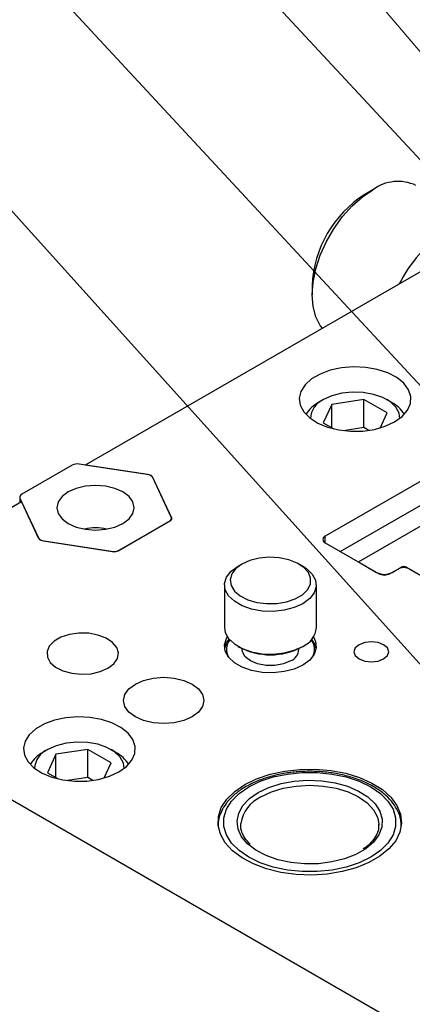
# Model space of a CAD drawing. Header units: inches. Extents: x 1802 to 2468, y -208 to -72.
# Tile 384 of 595: x 2120.18 to 2122.32, y -108.34 to -102.97. Entities that reach past the tile are written whole.
import ezdxf

# ---------------------------------------------------------------- set-up
doc = ezdxf.new("R2010")
doc.units = ezdxf.units.IN
doc.header["$LTSCALE"] = 0.5
doc.header["$MEASUREMENT"] = 0
for name, color, linetype in [('DIE-M-S', 8, 'Continuous'), ('DIE-M-S2', 1, 'Continuous'), ('DIE-M-S3', 8, 'Continuous'), ('SID-M-S', 105, 'Continuous'), ('SVD-M-S', 8, 'Continuous')]:
    doc.layers.add(name, color=color, linetype=linetype)

msp = doc.modelspace()

# ---------------------------------------------------------------- linework, layer by layer
at = {"layer": 'DIE-M-S', "linetype": 'Continuous', "lineweight": 25}
for p, q in [((2122.63384, -104.19111), (2120.54133, -105.39909)), ((2121.93836, -104.86944), (2121.87656, -104.88255)), ((2122.0036, -104.86431), (2121.93836, -104.86944)), ((2122.06923, -104.86739), (2122.0036, -104.86431)), ((2122.13217, -104.87855), (2122.06923, -104.86739)), ((2121.82108, -104.90302), (2121.77452, -104.9299)), ((2121.87656, -104.88255), (2121.82108, -104.90302)), ((2122.18949, -104.89726), (2122.13217, -104.87855)), ((2122.2385, -104.92264), (2122.18949, -104.89726)), ((2122.27692, -104.95351), (2122.2385, -104.92264)), ((2121.73906, -104.96192), (2121.71635, -104.9976)), ((2121.77452, -104.9299), (2121.73906, -104.96192)), ((2123.30623, -104.94592), (2121.84884, -105.78726)), ((2122.30294, -104.98843), (2122.27692, -104.95351)), ((2121.71635, -104.9976), (2121.70746, -105.03527)), ((2122.31534, -105.02576), (2122.30294, -104.98843)), ((2122.31356, -105.06376), (2122.31534, -105.02576)), ((2121.70746, -105.03527), (2121.7128, -105.07315)), ((2121.7128, -105.07315), (2121.73213, -105.10949)), ((2122.29767, -105.10064), (2122.31356, -105.06376)), ((2121.73213, -105.10949), (2121.76454, -105.14258)), ((2122.22716, -105.16432), (2122.26842, -105.1347)), ((2122.26842, -105.1347), (2122.29767, -105.10064)), ((2121.76454, -105.14258), (2121.80851, -105.17087)), ((2121.80851, -105.17087), (2121.86199, -105.19305)), ((2122.11685, -105.20503), (2122.17584, -105.18814)), ((2122.17584, -105.18814), (2122.22716, -105.16432)), ((2121.86199, -105.19305), (2121.92247, -105.20807)), ((2121.92247, -105.20807), (2121.98714, -105.21523)), ((2121.98714, -105.21523), (2122.05296, -105.2142)), ((2122.05296, -105.2142), (2122.11685, -105.20503)), ((2120.88988, -105.45301), (2120.54133, -105.39909)), ((2120.88988, -105.45361), (2120.88988, -105.45301)), ((2121.01216, -105.68857), (2120.90756, -105.46321)), ((2120.90756, -105.46444), (2120.90756, -105.46321)), ((2121.93055, -105.87073), (2122.57807, -105.49693)), ((2122.02953, -105.92787), (2122.75105, -105.51134)), ((2120.19432, -105.59942), (2118.75916, -106.42792)), ((2120.19432, -105.59942), (2120.28771, -105.80063)), ((2120.71991, -105.86749), (2121.00569, -105.70251)), ((2121.01216, -105.69604), (2121.01216, -105.68857)), ((2120.30539, -105.81084), (2120.69577, -105.87122)), ((2121.84884, -105.82356), (2121.84884, -105.78726)), ((2121.84884, -105.82356), (2122.1395, -105.99136)), ((2122.02953, -105.92787), (2122.12852, -105.98502)), ((2122.20239, -105.99136), (2122.24557, -105.96643)), ((2122.21337, -105.98502), (2122.26287, -105.95644)), ((2122.26287, -105.95644), (2122.26287, -105.96025)), ((2122.29116, -105.95644), (2122.59521, -106.13197)), ((2122.29116, -105.95644), (2122.29116, -105.96025)), ((2122.30846, -105.96643), (2122.80734, -106.25443)), ((2120.50698, -106.31594), (2120.45539, -106.3232)), ((2120.56006, -106.31699), (2120.50698, -106.31594)), ((2120.61067, -106.32626), (2120.56006, -106.31699)), ((2120.37155, -106.3599), (2120.34552, -106.38662)), ((2120.4091, -106.33822), (2120.37155, -106.3599)), ((2120.45539, -106.3232), (2120.4091, -106.33822)), ((2120.65508, -106.34307), (2120.61067, -106.32626)), ((2120.68998, -106.36618), (2120.65508, -106.34307)), ((2120.71279, -106.39387), (2120.68998, -106.36618)), ((2121.30092, -106.37941), (2121.31178, -106.34518)), ((2121.31178, -106.34518), (2121.31661, -106.33709)), ((2121.78431, -106.33709), (2121.79637, -106.36211)), ((2121.79637, -106.36211), (2121.80001, -106.39683)), ((2122.06398, -106.36718), (2122.03324, -106.37904)), ((2122.10024, -106.36302), (2122.06398, -106.36718)), ((2122.1365, -106.36718), (2122.10024, -106.36302)), ((2122.16724, -106.37904), (2122.1365, -106.36718)), ((2120.34552, -106.38662), (2120.33295, -106.41641)), ((2120.33295, -106.41641), (2120.33476, -106.44705)), ((2120.72181, -106.42408), (2120.71279, -106.39387)), ((2120.71638, -106.45457), (2120.72181, -106.42408)), ((2121.30456, -106.41414), (2121.30092, -106.37941)), ((2121.32249, -106.44735), (2121.30456, -106.41414)), ((2121.80001, -106.39683), (2121.78914, -106.43106)), ((2122.0127, -106.39678), (2122.00549, -106.41772)), ((2122.00549, -106.41772), (2122.0127, -106.43865)), ((2122.03324, -106.37904), (2122.0127, -106.39678)), ((2122.18778, -106.39678), (2122.16724, -106.37904)), ((2122.19499, -106.41772), (2122.18778, -106.39678)), ((2122.18778, -106.43865), (2122.19499, -106.41772)), ((2118.75916, -106.42792), (2129.01221, -112.34688)), ((2120.33476, -106.44705), (2120.35083, -106.47627)), ((2120.35083, -106.47627), (2120.37995, -106.5019)), ((2120.6969, -106.48309), (2120.71638, -106.45457)), ((2121.35367, -106.47713), (2121.32249, -106.44735)), ((2121.39628, -106.50173), (2121.35367, -106.47713)), ((2121.76441, -106.46278), (2121.72724, -106.49017)), ((2121.78914, -106.43106), (2121.76441, -106.46278)), ((2122.0127, -106.43865), (2122.03324, -106.45639)), ((2122.03324, -106.45639), (2122.06398, -106.46825)), ((2122.06398, -106.46825), (2122.10024, -106.47241)), ((2122.10024, -106.47241), (2122.1365, -106.46825)), ((2122.1365, -106.46825), (2122.16724, -106.45639)), ((2122.16724, -106.45639), (2122.18778, -106.43865)), ((2120.37995, -106.5019), (2120.41998, -106.52205)), ((2120.41998, -106.52205), (2120.46793, -106.53522)), ((2120.57309, -106.53729), (2120.6225, -106.52604)), ((2120.6225, -106.52604), (2120.66481, -106.50752)), ((2120.66481, -106.50752), (2120.6969, -106.48309)), ((2121.44786, -106.51973), (2121.39628, -106.50173)), ((2121.5054, -106.53008), (2121.44786, -106.51973)), ((2121.56556, -106.53218), (2121.5054, -106.53008)), ((2121.62484, -106.52591), (2121.56556, -106.53218)), ((2121.6798, -106.51163), (2121.62484, -106.52591)), ((2121.72724, -106.49017), (2121.6798, -106.51163)), ((2120.46793, -106.53522), (2120.52027, -106.54043)), ((2120.52027, -106.54043), (2120.57309, -106.53729)), ((2120.81419, -106.59375), (2120.85949, -106.57368)), ((2120.85949, -106.57368), (2120.91225, -106.56107)), ((2120.91225, -106.56107), (2120.96887, -106.55677)), ((2120.96887, -106.55677), (2121.02548, -106.56107)), ((2121.02548, -106.56107), (2121.07824, -106.57368)), ((2121.07824, -106.57368), (2121.12355, -106.59375)), ((2120.75757, -106.65036), (2120.77942, -106.61991)), ((2120.77942, -106.61991), (2120.81419, -106.59375)), ((2121.12355, -106.59375), (2121.15831, -106.61991)), ((2121.15831, -106.61991), (2121.18016, -106.65036)), ((2120.75012, -106.68305), (2120.75757, -106.65036)), ((2120.75757, -106.71573), (2120.75012, -106.68305)), ((2121.18016, -106.65036), (2121.18762, -106.68305)), ((2121.18762, -106.68305), (2121.18016, -106.71573)), ((2120.77942, -106.74619), (2120.75757, -106.71573)), ((2120.81419, -106.77234), (2120.77942, -106.74619)), ((2121.15831, -106.74619), (2121.12355, -106.77234)), ((2121.18016, -106.71573), (2121.15831, -106.74619)), ((2120.37395, -106.7909), (2120.31847, -106.81137)), ((2120.43576, -106.77779), (2120.37395, -106.7909)), ((2120.501, -106.77266), (2120.43576, -106.77779)), ((2120.56663, -106.77575), (2120.501, -106.77266)), ((2120.62957, -106.7869), (2120.56663, -106.77575)), ((2120.68689, -106.80561), (2120.62957, -106.7869)), ((2120.85949, -106.79241), (2120.81419, -106.77234)), ((2120.91225, -106.80503), (2120.85949, -106.79241)), ((2121.07824, -106.79241), (2121.02548, -106.80503)), ((2121.12355, -106.77234), (2121.07824, -106.79241)), ((2120.27192, -106.83825), (2120.23645, -106.87028)), ((2120.31847, -106.81137), (2120.27192, -106.83825)), ((2120.7359, -106.83099), (2120.68689, -106.80561)), ((2120.77432, -106.86187), (2120.7359, -106.83099)), ((2120.96887, -106.80933), (2120.91225, -106.80503)), ((2121.02548, -106.80503), (2120.96887, -106.80933)), ((2120.21375, -106.90596), (2120.20486, -106.94362)), ((2120.23645, -106.87028), (2120.21375, -106.90596)), ((2120.80033, -106.89678), (2120.77432, -106.86187)), ((2120.81274, -106.93411), (2120.80033, -106.89678)), ((2120.20486, -106.94362), (2120.2102, -106.98151)), ((2120.81096, -106.97211), (2120.81274, -106.93411)), ((2120.2102, -106.98151), (2120.22953, -107.01784)), ((2120.22953, -107.01784), (2120.26194, -107.05093)), ((2120.76581, -107.04305), (2120.79507, -107.009)), ((2120.79507, -107.009), (2120.81096, -106.97211)), ((2120.26194, -107.05093), (2120.30591, -107.07923)), ((2120.72456, -107.07268), (2120.76581, -107.04305)), ((2121.54853, -107.08563), (2121.62797, -107.06832)), ((2121.62797, -107.06832), (2121.71133, -107.05902)), ((2121.71133, -107.05902), (2121.79622, -107.05797)), ((2121.79622, -107.05797), (2121.88019, -107.06523)), ((2121.88019, -107.06523), (2121.96083, -107.08058)), ((2120.30591, -107.07923), (2120.35938, -107.1014)), ((2120.35938, -107.1014), (2120.41987, -107.11642)), ((2120.41987, -107.11642), (2120.48453, -107.12358)), ((2120.48453, -107.12358), (2120.55035, -107.12256)), ((2120.55035, -107.12256), (2120.61425, -107.11338)), ((2120.61425, -107.11338), (2120.67324, -107.09649)), ((2120.67324, -107.09649), (2120.72456, -107.07268)), ((2121.41038, -107.14203), (2121.4753, -107.11044)), ((2121.4753, -107.11044), (2121.54853, -107.08563)), ((2121.96083, -107.08058), (2122.03582, -107.10357)), ((2122.03582, -107.10357), (2122.103, -107.13354)), ((2121.35565, -107.17951), (2121.41038, -107.14203)), ((2122.103, -107.13354), (2122.16043, -107.16964)), ((2122.16043, -107.16964), (2122.20648, -107.21083)), ((2121.2827, -107.26764), (2121.31268, -107.22178)), ((2121.31268, -107.22178), (2121.35565, -107.17951)), ((2122.20648, -107.21083), (2122.2398, -107.25591)), ((2121.26658, -107.31576), (2121.2827, -107.26764)), ((2122.2398, -107.25591), (2122.25945, -107.3036)), ((2121.26478, -107.36477), (2121.26658, -107.31576)), ((2122.25945, -107.3036), (2122.26485, -107.35251)), ((2121.27735, -107.41325), (2121.26478, -107.36477)), ((2122.26485, -107.35251), (2122.25585, -107.40125)), ((2121.30393, -107.4598), (2121.27735, -107.41325)), ((2122.25585, -107.40125), (2122.23272, -107.44842)), ((2121.34375, -107.50309), (2121.30393, -107.4598)), ((2122.19611, -107.49264), (2122.14708, -107.53266)), ((2122.23272, -107.44842), (2122.19611, -107.49264)), ((2121.39568, -107.54187), (2121.34375, -107.50309)), ((2121.45821, -107.57503), (2121.39568, -107.54187)), ((2122.14708, -107.53266), (2122.08704, -107.56732)), ((2121.52955, -107.60161), (2121.45821, -107.57503)), ((2121.60765, -107.62084), (2121.52955, -107.60161)), ((2122.01772, -107.59562), (2121.94111, -107.61676)), ((2122.08704, -107.56732), (2122.01772, -107.59562)), ((2121.69025, -107.63219), (2121.60765, -107.62084)), ((2121.77499, -107.6353), (2121.69025, -107.63219)), ((2121.85942, -107.63011), (2121.77499, -107.6353)), ((2121.94111, -107.61676), (2121.85942, -107.63011))]:
    msp.add_line(p, q, dxfattribs=at)
for centre, radius, start, end in [((2120.88851, -105.47579), 0.02282, 33.43888, 86.5665), ((2121.00179, -105.69223), 0.01099, 290.74208, 19.461), ((2120.30676, -105.78806), 0.02282, 213.43888, 266.5665), ((2121.85573, -105.80541), 0.01942, 110.78342, 249.21658), ((2120.70228, -105.8334), 0.03838, 260.2289, 297.35717), ((2122.17095, -105.90314), 0.09222, 242.60967, 297.39033), ((2122.17095, -105.93067), 0.06835, 242.60967, 297.39033), ((2122.27701, -106.02712), 0.06835, 62.60967, 117.39033), ((2122.27701, -105.98374), 0.03074, 62.60967, 117.39033)]:
    msp.add_arc(centre, radius, start, end, dxfattribs=at)
at = {"layer": 'DIE-M-S2', "linetype": 'Continuous', "lineweight": 25}
for p, q in [((2120.46923, -105.39989), (2120.19571, -105.5578)), ((2120.88151, -105.45171), (2120.50787, -105.39392)), ((2120.54302, -105.51427), (2120.49214, -105.52643)), ((2120.59764, -105.51011), (2120.54302, -105.51427)), ((2120.65225, -105.51427), (2120.59764, -105.51011)), ((2120.70314, -105.52643), (2120.65225, -105.51427)), ((2121.00992, -105.68374), (2120.9098, -105.46804)), ((2120.44844, -105.54579), (2120.4149, -105.57102)), ((2120.49214, -105.52643), (2120.44844, -105.54579)), ((2120.74684, -105.54579), (2120.70314, -105.52643)), ((2120.78037, -105.57102), (2120.74684, -105.54579)), ((2120.18535, -105.5801), (2120.28547, -105.7958)), ((2120.18535, -105.5801), (2120.18535, -105.60459)), ((2120.39383, -105.6004), (2120.38664, -105.63192)), ((2120.4149, -105.57102), (2120.39383, -105.6004)), ((2120.80145, -105.6004), (2120.78037, -105.57102)), ((2120.80864, -105.63192), (2120.80145, -105.6004)), ((2120.38664, -105.63192), (2120.39383, -105.66345)), ((2120.39383, -105.66345), (2120.4149, -105.69283)), ((2120.78037, -105.69283), (2120.80145, -105.66345)), ((2120.80145, -105.66345), (2120.80864, -105.63192)), ((2120.4149, -105.69283), (2120.44844, -105.71805)), ((2120.44844, -105.71805), (2120.49214, -105.73741)), ((2120.70314, -105.73741), (2120.74684, -105.71805)), ((2120.72604, -105.86395), (2120.99956, -105.70605)), ((2120.74684, -105.71805), (2120.78037, -105.69283)), ((2121.01128, -105.69758), (2121.01128, -105.68972)), ((2120.49214, -105.73741), (2120.54302, -105.74958)), ((2120.54302, -105.74958), (2120.59764, -105.75373)), ((2120.59764, -105.75373), (2120.65225, -105.74958)), ((2120.65225, -105.74958), (2120.70314, -105.73741)), ((2120.31376, -105.81213), (2120.6874, -105.86993))]:
    msp.add_line(p, q, dxfattribs=at)
for centre, radius, start, end in [((2120.49745, -105.45443), 0.0614, 80.2289, 117.35717), ((2120.87933, -105.48816), 0.03652, 33.43888, 86.5665), ((2120.20194, -105.57424), 0.01759, 110.74208, 199.461), ((2120.99334, -105.6896), 0.01759, 290.74208, 19.461), ((2120.31594, -105.77568), 0.03652, 213.43888, 266.5665), ((2120.69782, -105.80942), 0.0614, 260.2289, 297.35717)]:
    msp.add_arc(centre, radius, start, end, dxfattribs=at)
at = {"layer": 'DIE-M-S3', "linetype": 'Continuous', "lineweight": 25}
for p, q in [((2121.3949, -105.93904), (2121.3611, -105.96419)), ((2121.39487, -105.93905), (2121.37366, -105.9513)), ((2121.43847, -105.91953), (2121.3949, -105.93904)), ((2121.48908, -105.90688), (2121.43847, -105.91953)), ((2121.54355, -105.9019), (2121.48908, -105.90688)), ((2121.59845, -105.9049), (2121.54355, -105.9019)), ((2121.65034, -105.91568), (2121.59845, -105.9049)), ((2121.69595, -105.93358), (2121.65034, -105.91568)), ((2121.73242, -105.95746), (2121.69595, -105.93358)), ((2121.72727, -105.9513), (2121.70605, -105.93905)), ((2121.31178, -106.0104), (2121.33652, -105.97868)), ((2121.3392, -105.99341), (2121.33057, -106.02485)), ((2121.33652, -105.97868), (2121.37369, -105.95129)), ((2121.3611, -105.96419), (2121.3392, -105.99341)), ((2121.37369, -105.95129), (2121.37369, -105.95129)), ((2121.72727, -105.9513), (2121.74726, -105.96433)), ((2121.75746, -105.98582), (2121.73242, -105.95746)), ((2121.74726, -105.96433), (2121.77844, -105.99411)), ((2121.76949, -106.01689), (2121.75746, -105.98582)), ((2121.77844, -105.99411), (2121.79637, -106.02732)), ((2121.30092, -106.04462), (2121.31178, -106.0104)), ((2121.30456, -106.07935), (2121.30092, -106.04462)), ((2121.33057, -106.02485), (2121.33576, -106.05655)), ((2121.75237, -106.07928), (2121.76775, -106.04871)), ((2121.76775, -106.04871), (2121.76949, -106.01689)), ((2121.79637, -106.02732), (2121.80001, -106.06205)), ((2121.30046, -106.05334), (2121.30046, -106.28605)), ((2121.32249, -106.11257), (2121.30456, -106.07935)), ((2121.33576, -106.05655), (2121.35444, -106.0865)), ((2121.35444, -106.0865), (2121.38544, -106.11283)), ((2121.7243, -106.10668), (2121.75237, -106.07928)), ((2121.78914, -106.09627), (2121.76441, -106.128)), ((2121.80001, -106.06205), (2121.78914, -106.09627)), ((2121.80046, -106.28605), (2121.80046, -106.05334)), ((2121.35367, -106.14234), (2121.32249, -106.11257)), ((2121.39628, -106.16695), (2121.35367, -106.14234)), ((2121.38544, -106.11283), (2121.4268, -106.13388)), ((2121.4268, -106.13388), (2121.47594, -106.14834)), ((2121.47594, -106.14834), (2121.52976, -106.15528)), ((2121.52976, -106.15528), (2121.58488, -106.15428)), ((2121.58488, -106.15428), (2121.63783, -106.1454)), ((2121.63783, -106.1454), (2121.6853, -106.12919)), ((2121.72724, -106.15539), (2121.6798, -106.17685)), ((2121.6853, -106.12919), (2121.7243, -106.10668)), ((2121.76441, -106.128), (2121.72724, -106.15539)), ((2121.44786, -106.18495), (2121.39628, -106.16695)), ((2121.5054, -106.1953), (2121.44786, -106.18495)), ((2121.56556, -106.1974), (2121.5054, -106.1953)), ((2121.62484, -106.19113), (2121.56556, -106.1974)), ((2121.6798, -106.17685), (2121.62484, -106.19113)), ((2121.30046, -106.28605), (2121.30456, -106.31207)), ((2121.30456, -106.31207), (2121.32249, -106.34528)), ((2121.30136, -106.40037), (2121.31178, -106.36968)), ((2121.31178, -106.36968), (2121.32578, -106.34933)), ((2121.32249, -106.34528), (2121.35367, -106.37506)), ((2121.35367, -106.37506), (2121.39628, -106.39966)), ((2121.37366, -106.38809), (2121.38073, -106.39217)), ((2121.39546, -106.4), (2121.39546, -106.40445)), ((2121.39737, -106.41845), (2121.39546, -106.40445)), ((2121.39628, -106.39966), (2121.44786, -106.41766)), ((2121.41236, -106.44507), (2121.39737, -106.41845)), ((2121.44786, -106.41766), (2121.5054, -106.42801)), ((2121.56556, -106.43011), (2121.62484, -106.42384)), ((2121.62484, -106.42384), (2121.6798, -106.40956)), ((2121.6798, -106.40956), (2121.72724, -106.3881)), ((2121.70546, -106.40445), (2121.70546, -106.4)), ((2121.7202, -106.39217), (2121.72727, -106.38809)), ((2121.44086, -106.46772), (2121.41236, -106.44507)), ((2121.48009, -106.48418), (2121.44086, -106.46772)), ((2121.5054, -106.42801), (2121.56556, -106.43011)), ((2121.66006, -106.46772), (2121.62083, -106.48418)), ((2121.52621, -106.49283), (2121.48009, -106.48418)), ((2121.57471, -106.49283), (2121.52621, -106.49283)), ((2121.62083, -106.48418), (2121.57471, -106.49283))]:
    msp.add_line(p, q, dxfattribs=at)
for centre, radius, start, end in [((2121.6796, -106.27663), 0.12123, 293.13813, 355.54173), ((2121.39728, -106.40425), 0.08651, 142.96533, 209.06455), ((2121.70402, -106.40423), 0.08619, 330.7972, 37.17291), ((2121.69651, -106.41831), 0.1046, 9.87508, 41.2541), ((2121.55046, -106.07031), 0.36387, 242.19469, 297.79993), ((2121.63042, -106.39853), 0.07527, 293.19076, 355.4891)]:
    msp.add_arc(centre, radius, start, end, dxfattribs=at)
at = {"layer": 'SID-M-S', "linetype": 'Continuous', "lineweight": 0}
for p, q in [((2123.2138, -107.42943), (2112.64652, -95.68747)), ((2122.74124, -105.37145), (2113.7807, -95.68565)), ((2123.56032, -105.02412), (2114.9037, -95.68552)), ((2123.47307, -104.44661), (2116.02495, -95.69109))]:
    msp.add_line(p, q, dxfattribs=at)
at = {"layer": 'SVD-M-S', "linetype": 'Continuous', "lineweight": 25}
for p, q in [((2122.05152, -103.93676), (2122.10908, -103.89772)), ((2122.10902, -103.89775), (2122.06484, -103.92327)), ((2121.99571, -103.98625), (2122.05152, -103.93676)), ((2121.94335, -104.04467), (2121.99571, -103.98625)), ((2121.89602, -104.11026), (2121.94335, -104.04467)), ((2121.85517, -104.18103), (2121.89602, -104.11026)), ((2121.82203, -104.25481), (2121.85517, -104.18103)), ((2121.79761, -104.32937), (2121.82203, -104.25481)), ((2121.78266, -104.40245), (2121.79761, -104.32937)), ((2121.77762, -104.47182), (2121.78266, -104.40245)), ((2121.77762, -104.4208), (2121.77762, -104.47182)), ((2121.78266, -104.53538), (2121.77762, -104.47182)), ((2121.79761, -104.59119), (2121.78266, -104.53538)), ((2121.82203, -104.63756), (2121.79761, -104.59119)), ((2121.83402, -104.65284), (2121.82203, -104.63756)), ((2121.88575, -105.02167), (2121.83949, -105.04259)), ((2121.93933, -105.00775), (2121.88575, -105.02167)), ((2121.99713, -105.00164), (2121.93933, -105.00775)), ((2122.05579, -105.00369), (2121.99713, -105.00164)), ((2122.11189, -105.01378), (2122.05579, -105.00369)), ((2122.16217, -105.03133), (2122.11189, -105.01378)), ((2122.20373, -105.05531), (2122.16217, -105.03133)), ((2121.83946, -105.04261), (2121.81294, -105.05793)), ((2121.88448, -105.06856), (2121.83785, -105.16901)), ((2122.05847, -105.04165), (2121.88448, -105.06856)), ((2121.88448, -105.19592), (2121.88448, -105.06856)), ((2122.18584, -105.11518), (2122.05847, -105.04165)), ((2122.05847, -105.19475), (2122.05847, -105.04165)), ((2122.21076, -105.05793), (2122.18423, -105.04261)), ((2122.23412, -105.08434), (2122.20373, -105.05531)), ((2122.25161, -105.11673), (2122.23412, -105.08434)), ((2122.14771, -105.19734), (2122.18584, -105.11518)), ((2122.25553, -105.14543), (2122.25161, -105.11673)), ((2121.83785, -105.16901), (2121.89605, -105.2026)), ((2122.05847, -105.19475), (2121.94777, -105.21187)), ((2122.08583, -105.21054), (2122.05847, -105.19475)), ((2120.49453, -106.90999), (2120.43673, -106.91611)), ((2120.55318, -106.91204), (2120.49453, -106.90999)), ((2120.33686, -106.95096), (2120.31034, -106.96628)), ((2120.38315, -106.93003), (2120.33689, -106.95095)), ((2120.55587, -106.95), (2120.38187, -106.97692)), ((2120.43673, -106.91611), (2120.38315, -106.93003)), ((2120.60929, -106.92213), (2120.55318, -106.91204)), ((2120.68324, -107.02353), (2120.55587, -106.95)), ((2120.55587, -107.1031), (2120.55587, -106.95)), ((2120.65957, -106.93968), (2120.60929, -106.92213)), ((2120.70112, -106.96367), (2120.65957, -106.93968)), ((2120.70815, -106.96628), (2120.68163, -106.95096)), ((2120.73152, -106.9927), (2120.70112, -106.96367)), ((2120.38187, -106.97692), (2120.33525, -107.07736)), ((2120.38187, -107.10428), (2120.38187, -106.97692)), ((2120.749, -107.02508), (2120.73152, -106.9927)), ((2120.64511, -107.1057), (2120.68324, -107.02353)), ((2120.75293, -107.05379), (2120.749, -107.02508)), ((2120.33525, -107.07736), (2120.39344, -107.11096)), ((2120.55587, -107.1031), (2120.44517, -107.12023)), ((2120.58323, -107.1189), (2120.55587, -107.1031)), ((2121.43202, -107.15452), (2121.49478, -107.12412)), ((2121.49478, -107.12412), (2121.56573, -107.10048)), ((2121.56573, -107.10048), (2121.64272, -107.0843)), ((2121.60848, -107.13623), (2121.68019, -107.123)), ((2121.64272, -107.0843), (2121.7234, -107.07609)), ((2121.68019, -107.123), (2121.75494, -107.11784)), ((2121.7234, -107.07609), (2121.80532, -107.07609)), ((2121.75494, -107.11784), (2121.83003, -107.12094)), ((2121.80532, -107.07609), (2121.88601, -107.0843)), ((2121.83003, -107.12094), (2121.90275, -107.13219)), ((2121.88601, -107.0843), (2121.96299, -107.10048)), ((2121.96299, -107.10048), (2122.03394, -107.12412)), ((2122.03394, -107.12412), (2122.0967, -107.15452)), ((2121.37936, -107.19075), (2121.43202, -107.15452)), ((2121.48435, -107.18473), (2121.5424, -107.15706)), ((2121.5424, -107.15706), (2121.60848, -107.13623)), ((2121.55547, -107.18223), (2121.62047, -107.16217)), ((2121.62047, -107.16217), (2121.69101, -107.14982)), ((2121.69101, -107.14982), (2121.76436, -107.14565)), ((2121.76436, -107.14565), (2121.83772, -107.14982)), ((2121.83772, -107.14982), (2121.90825, -107.16217)), ((2121.90275, -107.13219), (2121.97047, -107.15118)), ((2121.90825, -107.16217), (2121.97326, -107.18223)), ((2121.97047, -107.15118), (2122.03074, -107.17722)), ((2122.03074, -107.17722), (2122.08138, -107.20938)), ((2122.0967, -107.15452), (2122.14936, -107.19075)), ((2121.31038, -107.27616), (2121.3384, -107.23171)), ((2121.3384, -107.23171), (2121.37936, -107.19075)), ((2121.40033, -107.25639), (2121.43641, -107.21824)), ((2121.43641, -107.21824), (2121.48435, -107.18473)), ((2121.49849, -107.20923), (2121.55547, -107.18223)), ((2121.97326, -107.18223), (2122.03023, -107.20923)), ((2122.03023, -107.20923), (2122.07699, -107.24212)), ((2122.08138, -107.20938), (2122.12056, -107.24649)), ((2122.14936, -107.19075), (2122.19033, -107.23171)), ((2122.19033, -107.23171), (2122.21835, -107.27616)), ((2121.29615, -107.32273), (2121.31038, -107.27616)), ((2121.37741, -107.29779), (2121.40033, -107.25639)), ((2122.07699, -107.24212), (2122.11174, -107.27964)), ((2122.11174, -107.27964), (2122.13314, -107.32036)), ((2122.12056, -107.24649), (2122.14687, -107.28721)), ((2122.21835, -107.27616), (2122.23257, -107.32273)), ((2121.29615, -107.37003), (2121.29615, -107.32273)), ((2121.36847, -107.34094), (2121.37741, -107.29779)), ((2122.13314, -107.32036), (2122.14021, -107.35658)), ((2122.14687, -107.28721), (2122.15935, -107.33007)), ((2122.15935, -107.33007), (2122.15756, -107.37352)), ((2122.23257, -107.32273), (2122.23257, -107.37003)), ((2121.31038, -107.4166), (2121.29615, -107.37003)), ((2121.37384, -107.38429), (2121.36847, -107.34094)), ((2121.39333, -107.42627), (2121.37384, -107.38429)), ((2121.38836, -107.36271), (2121.38863, -107.35448)), ((2122.14021, -107.35658), (2122.14036, -107.36271)), ((2122.15756, -107.37352), (2122.14156, -107.41599)), ((2122.23257, -107.37003), (2122.21835, -107.4166)), ((2121.3384, -107.46105), (2121.31038, -107.4166)), ((2121.42532, -107.4645), (2121.39333, -107.42627)), ((2122.14156, -107.41599), (2122.11192, -107.45594)), ((2122.21835, -107.4166), (2122.19033, -107.46105)), ((2121.37936, -107.50201), (2121.3384, -107.46105)), ((2121.42622, -107.46536), (2121.42532, -107.4645)), ((2121.47134, -107.50015), (2121.42622, -107.46536)), ((2121.52705, -107.52939), (2121.47134, -107.50015)), ((2122.06592, -107.49455), (2122.01649, -107.52266)), ((2122.06973, -107.49193), (2122.06592, -107.49455)), ((2122.11192, -107.45594), (2122.06973, -107.49193)), ((2122.19033, -107.46105), (2122.14936, -107.50201)), ((2121.43202, -107.53824), (2121.37936, -107.50201)), ((2121.49478, -107.56864), (2121.43202, -107.53824)), ((2121.59133, -107.55201), (2121.52705, -107.52939)), ((2121.66187, -107.5672), (2121.59133, -107.55201)), ((2121.95414, -107.54702), (2121.88494, -107.56413)), ((2122.01649, -107.52266), (2121.95414, -107.54702)), ((2122.0967, -107.53824), (2122.03394, -107.56864)), ((2122.14936, -107.50201), (2122.0967, -107.53824)), ((2121.56573, -107.59228), (2121.49478, -107.56864)), ((2121.64272, -107.60846), (2121.56573, -107.59228)), ((2121.7234, -107.61667), (2121.64272, -107.60846)), ((2121.73611, -107.5744), (2121.66187, -107.5672)), ((2121.81137, -107.57337), (2121.73611, -107.5744)), ((2121.88601, -107.60846), (2121.80532, -107.61667)), ((2121.88494, -107.56413), (2121.81137, -107.57337)), ((2121.96299, -107.59228), (2121.88601, -107.60846)), ((2122.03394, -107.56864), (2121.96299, -107.59228)), ((2121.80532, -107.61667), (2121.7234, -107.61667))]:
    msp.add_line(p, q, dxfattribs=at)
for centre, radius, start, end in [((2122.24566, -104.08211), 0.22946, 64.78089, 126.52957), ((2122.39721, -104.44682), 0.62014, 122.40474, 177.59526), ((2122.88282, -104.71978), 0.70169, 122.40127, 153.90839), ((2121.89073, -105.20911), 0.17003, 117.2134, 149.75552), ((2121.88512, -105.15039), 0.11705, 112.94027, 177.57372), ((2122.13298, -105.20911), 0.17001, 30.24408, 62.77655), ((2120.59764, -106.01609), 0.27387, 77.4393, 102.5607), ((2120.38251, -107.05874), 0.11705, 112.94027, 177.57372), ((2120.38813, -107.11747), 0.17003, 117.2134, 149.75552), ((2120.63038, -107.11746), 0.17001, 30.24408, 62.77655), ((2121.57876, -107.38411), 0.19242, 114.65565, 171.1449)]:
    msp.add_arc(centre, radius, start, end, dxfattribs=at)
for points, knots in [([(2122.26304, -107.36753), (2122.26273, -107.35608), (2122.26201, -107.32857), (2122.24651, -107.28613), (2122.21943, -107.24168), (2122.18077, -107.2005), (2122.13171, -107.16342), (2122.07323, -107.13141), (2122.00695, -107.10538), (2121.93467, -107.08596), (2121.85826, -107.07356), (2121.77957, -107.06845), (2121.70054, -107.07074), (2121.62302, -107.08032), (2121.54908, -107.09717), (2121.47868, -107.12076), (2121.43789, -107.14211), (2121.41702, -107.15304)], [0, 0, 0, 0, 0.0461926, 0.1110235, 0.1764397, 0.2431808, 0.3111161, 0.3796838, 0.4483882, 0.5170046, 0.5855121, 0.6539459, 0.722361, 0.7908126, 0.8593511, 0.9280418, 1, 1, 1, 1]), ([(2121.41702, -107.15304), (2121.40716, -107.15903), (2121.3786, -107.17639), (2121.3384, -107.20936), (2121.30082, -107.25288), (2121.27625, -107.30003), (2121.26444, -107.33967), (2121.26557, -107.3629), (2121.2659, -107.36957)], [0, 0, 0, 0, 0.1081083, 0.3132853, 0.5184282, 0.7213886, 0.9200736, 1, 1, 1, 1]), ([(2121.44, -107.46694), (2121.43003, -107.45647), (2121.40959, -107.43503), (2121.39352, -107.40032), (2121.38654, -107.37358), (2121.38921, -107.3585), (2121.38977, -107.35533)], [0, 0, 0, 0, 0.2938742, 0.6020987, 0.9163465, 1, 1, 1, 1]), ([(2122.13876, -107.35716), (2122.13934, -107.36319), (2122.1411, -107.38163), (2122.13112, -107.41237), (2122.1084, -107.44818), (2122.08214, -107.47566), (2122.06077, -107.48919), (2122.05461, -107.49309)], [0, 0, 0, 0, 0.12733453, 0.38957406, 0.64758304, 0.89847707, 1, 1, 1, 1])]:
    msp.add_open_spline(points, degree=3, knots=knots, dxfattribs=at)

doc.saveas('drawing.dxf')
